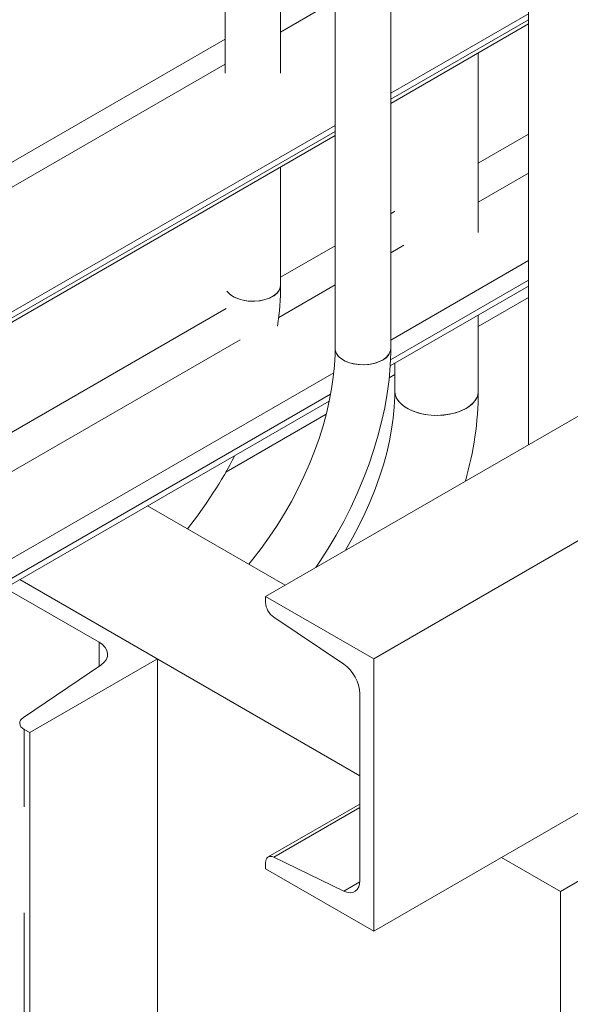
# Model space of a CAD drawing. Header units: millimetres. Extents: x 450 to 25135, y 150 to 17673.
# Tile 401 of 463: x 21414 to 21612, y 11594 to 11949. Entities that reach past the tile are written whole.
import ezdxf

# ---------------------------------------------------------------- set-up
doc = ezdxf.new("R2010")
doc.units = ezdxf.units.MM
doc.linetypes.add('SLD-Centrada-doble', pattern=[12.7, 6.35, -1.27, 1.27, -1.27, 1.27, -1.27])
doc.linetypes.add('SLD-Continua', pattern=[0])
doc.layers.add('OCULTA', color=8, linetype='SLD-Continua')

msp = doc.modelspace()

# ---------------------------------------------------------------- linework, layer by layer
at = {"color": 7, "linetype": 'SLD-Continua', "lineweight": 18, "ltscale": 30}
for p, q in [((21488.05, 12196.05), (21488.05, 11929.42)), ((21508.05, 11929.42), (21508.05, 12196.05)), ((21527.64, 12173.2), (21527.64, 11830.21)), ((21547.64, 11830.21), (21547.64, 12173.2)), ((21597.24, 12130.11), (21597.24, 11795.68)), ((21579.16, 11872.03), (21579.16, 11936.64)), ((21508.05, 11853.06), (21508.05, 11895.6)), ((21579.16, 11814.87), (21579.16, 11842.33)), ((21549.16, 11825.01), (21549.16, 11814.87))]:
    msp.add_line(p, q, dxfattribs=at)
at = {"color": 7, "linetype": 'SLD-Continua', "lineweight": 18, "ltscale": 30, "flags": 128}
for points in [[(21508.05, 11853.06), (21507.91, 11852.11), (21507.41, 11851.05), (21506.58, 11850.06), (21505.44, 11849.18), (21504.04, 11848.44), (21502.41, 11847.87), (21500.63, 11847.49), (21498.76, 11847.31), (21496.86, 11847.33), (21495, 11847.57), (21493.25, 11848), (21491.68, 11848.61), (21490.33, 11849.39), (21489.27, 11850.3), (21488.74, 11850.96)], [(21505.12, 11848.98), (21503.65, 11848.29), (21501.98, 11847.76), (21500.17, 11847.43), (21498.28, 11847.3), (21496.39, 11847.37), (21494.55, 11847.66), (21492.84, 11848.14), (21491.32, 11848.79), (21490.04, 11849.61), (21489.05, 11850.54), (21488.74, 11850.96)], [(21527.64, 11830.21), (21527.62, 11828.17), (21527.41, 11824.15), (21527, 11820), (21526.38, 11815.73), (21525.56, 11811.37), (21524.53, 11806.93), (21523.3, 11802.43), (21521.87, 11797.88), (21520.24, 11793.32), (21518.42, 11788.76), (21516.42, 11784.21), (21514.24, 11779.7), (21511.9, 11775.25), (21509.4, 11770.87), (21506.75, 11766.59), (21503.97, 11762.41), (21501.06, 11758.37), (21498.04, 11754.47), (21496.56, 11752.7)], [(21520.71, 11751.51), (21522.15, 11753.6), (21525.18, 11758.32), (21528.04, 11763.14), (21530.74, 11768.06), (21533.27, 11773.06), (21535.61, 11778.12), (21537.77, 11783.23), (21539.73, 11788.37), (21541.49, 11793.53), (21543.04, 11798.7), (21544.37, 11803.85), (21545.48, 11808.98), (21546.37, 11814.08), (21547.03, 11819.11), (21547.45, 11824.08), (21547.64, 11828.97), (21547.64, 11830.21)], [(21527.64, 11830.22), (21527.71, 11829.53), (21528.12, 11828.45), (21528.87, 11827.45), (21529.93, 11826.54), (21531.28, 11825.76), (21532.85, 11825.15), (21534.6, 11824.71), (21536.46, 11824.48), (21538.36, 11824.45), (21540.23, 11824.64), (21542.01, 11825.02), (21543.64, 11825.59), (21545.04, 11826.33), (21546.18, 11827.21), (21547.01, 11828.19), (21547.5, 11829.25), (21547.64, 11830.21)], [(21544.71, 11826.13), (21543.25, 11825.43), (21541.58, 11824.91), (21539.77, 11824.57), (21537.88, 11824.44), (21535.98, 11824.52), (21534.15, 11824.8), (21532.44, 11825.28), (21530.92, 11825.94), (21529.64, 11826.75), (21528.65, 11827.69), (21527.98, 11828.72), (21527.67, 11829.8), (21527.64, 11830.21)], [(21549.16, 11814.87), (21549.13, 11812.96), (21548.94, 11809.18), (21548.55, 11805.26), (21547.97, 11801.21), (21547.18, 11797.04), (21546.19, 11792.79), (21545.01, 11788.46), (21543.63, 11784.08), (21542.05, 11779.68), (21540.29, 11775.26), (21538.35, 11770.86), (21536.23, 11766.49), (21533.95, 11762.17), (21531.52, 11757.92), (21531.35, 11757.65)], [(21549.16, 11814.88), (21549.29, 11813.71), (21549.77, 11812.42), (21550.59, 11811.18), (21551.73, 11810.03), (21553.15, 11808.99), (21554.84, 11808.09), (21556.74, 11807.34), (21558.82, 11806.78), (21561.02, 11806.4), (21563.3, 11806.23), (21565.59, 11806.25), (21567.86, 11806.48), (21570.03, 11806.9), (21572.07, 11807.51), (21573.92, 11808.3), (21575.55, 11809.23), (21576.9, 11810.3), (21577.96, 11811.48), (21578.7, 11812.74), (21579.09, 11814.04), (21579.16, 11814.87)], [(21574.77, 11808.75), (21573.02, 11807.88), (21571.07, 11807.19), (21568.96, 11806.67), (21566.73, 11806.34), (21564.45, 11806.21), (21562.15, 11806.29), (21559.91, 11806.57), (21557.76, 11807.04), (21555.77, 11807.69), (21553.97, 11808.52), (21552.41, 11809.49), (21551.12, 11810.59), (21550.14, 11811.79), (21549.49, 11813.06), (21549.18, 11814.37), (21549.16, 11814.87)], [(21579.16, 11814.87), (21579.16, 11814.7), (21578.94, 11813.38), (21578.37, 11812.1), (21577.47, 11810.88), (21576.26, 11809.75), (21574.77, 11808.75)]]:
    msp.add_lwpolyline(points, dxfattribs=at)
at = {"color": 7, "linetype": 'SLD-Continua', "lineweight": 18, "ltscale": 900}
for centre, radius, start, end in [((21503.11, 11853.51), 4.95, 293.8569, 354.8096), ((21407.51, 11853.09), 100.54, 351.5553, 359.9844), ((21542.71, 11830.66), 4.95, 293.8569, 354.8096), ((21459.22, 11815.67), 119.94, 343.971, 359.6165), ((21355.02, 11861.58), 153.36, 321.1766, 332.9287)]:
    msp.add_arc(centre, radius, start, end, dxfattribs=at)
at = {"layer": 'OCULTA', "linetype": 'SLD-Continua', "lineweight": 18, "ltscale": 30}
for p, q in [((22895.64, 12402.16), (21541.53, 11620.64)), ((21508.05, 11944.17), (21527.64, 11955.48)), ((21547.64, 11922.13), (21597.24, 11950.76)), ((21547.64, 11918.45), (21597.24, 11947.08)), ((21488.05, 11941.63), (21348.13, 11860.88)), ((21329.4, 11841.07), (21488.05, 11932.63)), ((21368.29, 11818.62), (21527.64, 11910.59)), ((21796.45, 11910.65), (21502.64, 11741.08)), ((21367.36, 11814.4), (21527.64, 11906.91)), ((21859.73, 11902.28), (21541.53, 11718.64)), ((21547.45, 11824.02), (21597.24, 11852.76)), ((21597.24, 11848.64), (21579.16, 11838.2)), ((21597.24, 11848.64), (21579.16, 11838.2)), ((21597.24, 11848.64), (21579.16, 11838.2)), ((21549.16, 11820.89), (21547.08, 11819.69)), ((21549.16, 11820.89), (21547.08, 11819.69)), ((21549.16, 11820.89), (21547.08, 11819.69)), ((21368.29, 11720.62), (21525.56, 11811.39)), ((21524.45, 11806.63), (21488.31, 11785.77)), ((21524.45, 11806.63), (21488.31, 11785.77)), ((21524.45, 11806.63), (21488.31, 11785.77)), ((21509.67, 11745.14), (21460.21, 11773.68)), ((21536.58, 11676.55), (21414.25, 11747.15)), ((21414.25, 11747.15), (21463.75, 11718.58)), ((21442.75, 11724.58), (21408.95, 11744.09)), ((21541.53, 11718.64), (21502.64, 11741.08)), ((21502.64, 11741.08), (21502.64, 11738.92)), ((21505.57, 11733.57), (21530.73, 11716.72)), ((21463.75, 11718.58), (21417.79, 11692.06)), ((21463.75, 10189.86), (21463.75, 11718.58)), ((21541.53, 11620.64), (21541.53, 11718.64)), ((21415.5, 11697.51), (21443.32, 11716.36)), ((21536.58, 11706.02), (21536.58, 11638.97)), ((21417.79, 11692.06), (21415.79, 11693.21)), ((21417.79, 10216.39), (21417.79, 11692.06)), ((21536.58, 11666.36), (21503.57, 11647.31)), ((21654.67, 11661.45), (21608.71, 11634.92)), ((21530.73, 11635.02), (21505.57, 11647.22)), ((21608.71, 11634.92), (21587.49, 11647.17)), ((21502.64, 11645.24), (21502.64, 11643.08)), ((21502.64, 11643.08), (21541.53, 11620.64)), ((21608.71, 11634.92), (21608.71, 11569.59))]:
    msp.add_line(p, q, dxfattribs=at)
at = {"layer": 'OCULTA', "linetype": 'SLD-Centrada-doble', "lineweight": 18, "ltscale": 30}
for p, q in [((21547.64, 11919.97), (21597.24, 11948.6)), ((21368.29, 11816.46), (21527.64, 11908.43)), ((21579.16, 11896.98), (21597.24, 11907.41)), ((21579.16, 11882.89), (21597.24, 11893.33)), ((21547.64, 11878.79), (21549.18, 11879.68)), ((21508.05, 11855.93), (21527.64, 11867.25)), ((21547.64, 11864.7), (21552.41, 11867.45)), ((21547.64, 11833.34), (21597.24, 11861.97)), ((21507.36, 11841.45), (21527.64, 11853.16)), ((21547.53, 11826.23), (21597.24, 11854.92)), ((21334.35, 11755.69), (21488.49, 11844.65)), ((21340.21, 11744.98), (21493.48, 11833.44)), ((21365.36, 11728.14), (21527.15, 11821.51)), ((21368.29, 11722.78), (21526.02, 11813.82)), ((21442.75, 11715.98), (21442.75, 11724.58)), ((21415.79, 10217.54), (21415.79, 11693.21)), ((21536.58, 11665.12), (21505.57, 11647.22)), ((21536.56, 11638.39), (21530.73, 11635.02))]:
    msp.add_line(p, q, dxfattribs=at)
at = {"layer": 'OCULTA', "linetype": 'SLD-Continua', "lineweight": 18, "ltscale": 30, "flags": 128}
for points in [[(21443.32, 11716.36), (21444.45, 11717.29), (21445.25, 11718.31), (21445.72, 11719.41), (21445.82, 11720.54), (21445.56, 11721.65), (21444.95, 11722.73), (21444, 11723.71), (21442.75, 11724.58)], [(21415.79, 11693.21), (21415.14, 11693.66), (21414.64, 11694.18), (21414.32, 11694.74), (21414.19, 11695.33), (21414.24, 11695.92), (21414.48, 11696.49), (21414.91, 11697.03), (21415.5, 11697.51)], [(21505.57, 11647.22), (21504.99, 11647.44), (21504.43, 11647.52), (21503.93, 11647.45), (21503.49, 11647.25), (21503.13, 11646.91), (21502.86, 11646.46), (21502.7, 11645.89), (21502.64, 11645.24)], [(21536.58, 11638.97), (21536.47, 11637.67), (21536.15, 11636.55), (21535.61, 11635.63), (21534.89, 11634.96), (21534.01, 11634.55), (21533, 11634.43), (21531.89, 11634.59), (21530.73, 11635.02)]]:
    msp.add_lwpolyline(points, dxfattribs=at)
at = {"layer": 'OCULTA', "linetype": 'SLD-Continua', "lineweight": 18, "ltscale": 900}
for centre, radius, start, end in [((21509.62, 11739.26), 6.99, 182.7852, 234.5726), ((21522.63, 11705.34), 13.97, 2.7852, 54.5726)]:
    msp.add_arc(centre, radius, start, end, dxfattribs=at)

doc.saveas('drawing.dxf')
